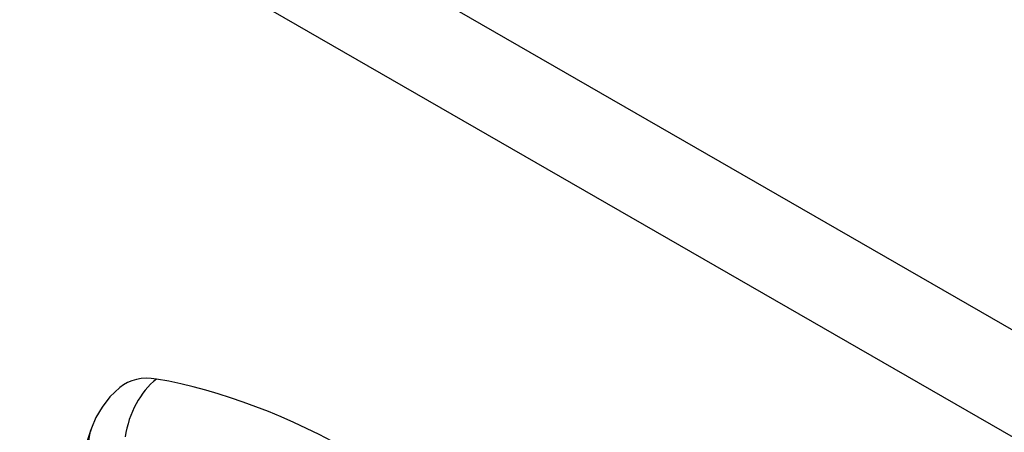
# Model space of a CAD drawing. Header units: inches. Extents: x 17 to 570, y 51 to 268.
# Tile 305 of 376: x 486.462 to 487.948, y 259.836 to 260.459. Entities that reach past the tile are written whole.
import ezdxf

# ---------------------------------------------------------------- set-up
doc = ezdxf.new("R2010")
doc.units = ezdxf.units.IN
doc.header["$MEASUREMENT"] = 0
doc.layers.add('Visible Edges(ANSI)', color=7, linetype='Continuous', lineweight=25)
doc.layers.add('Visible Tangent Edges(ANSI)', color=7, linetype='Continuous', lineweight=25)

msp = doc.modelspace()

# ---------------------------------------------------------------- linework, layer by layer
at = {"layer": 'Visible Edges(ANSI)', "flags": 128}
for points in [[(486.6131, 259.9037), (486.5984, 259.8896), (486.5864, 259.8742), (486.5771, 259.8584), (486.5703, 259.8426)], [(486.5703, 259.8426), (486.5575, 259.8045), (486.5464, 259.7652), (486.5371, 259.725), (486.5296, 259.6837), (486.5237, 259.6415), (486.5196, 259.5984), (486.5171, 259.5546), (486.5163, 259.51), (486.5171, 259.4648), (486.5195, 259.4189), (486.5236, 259.3725), (486.5291, 259.3257), (486.5363, 259.2784), (486.545, 259.2307), (486.5552, 259.1828), (486.5668, 259.1347)]]:
    msp.add_lwpolyline(points, dxfattribs=at)
at = {"layer": 'Visible Edges(ANSI)'}
for centre, major_axis, start_param, end_param in [((486.7099, 259.756), (-0.0884, 0.1535), 5.835982, 6.382176), ((486.9716, 258.7393), (-0.6483, 1.1259), 5.16346, 5.835982)]:
    msp.add_ellipse(centre, major_axis=major_axis, ratio=0.578093, start_param=start_param, end_param=end_param, dxfattribs=at)
at = {"layer": 'Visible Tangent Edges(ANSI)'}
for p, q in [((484.1176, 262.2037), (526.2647, 237.9328)), ((526.1947, 237.8116), (484.0476, 262.0825))]:
    msp.add_line(p, q, dxfattribs=at)
for centre, major_axis, ratio, start_param, end_param in [((486.7074, 259.8172), (-0.02, -0.1164), 0.735728, 3.82822, 4.736579), ((486.6812, 259.802), (-0.1109, 0.0406), 0.734358, 0, 0.495362)]:
    msp.add_ellipse(centre, major_axis=major_axis, ratio=ratio, start_param=start_param, end_param=end_param, dxfattribs=at)

doc.saveas('drawing.dxf')
